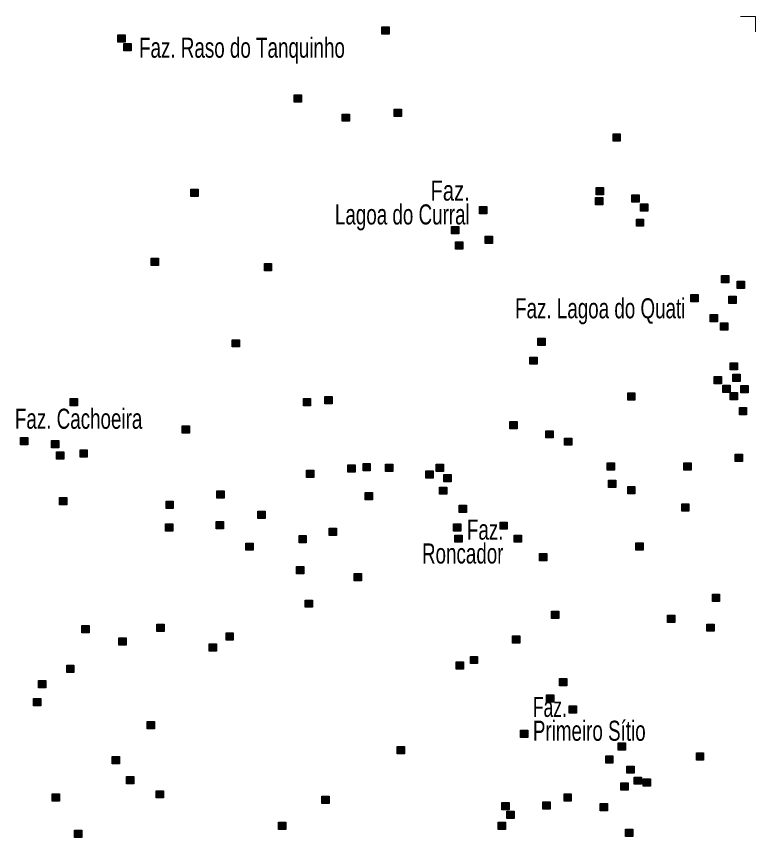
# Model space of a CAD drawing. Extents: x 445.4 to 500, y 8728.7 to 8784.
# Drawn here: x 494.11 to 500, y 8777.46 to 8784.01 of the extents above; entities that cross this region are included whole.
import ezdxf
from ezdxf.enums import TextEntityAlignment as Align

# ---------------------------------------------------------------- set-up
doc = ezdxf.new("R2010")
doc.units = 0
doc.header["$LTSCALE"] = 0.064
doc.layers.add('2', color=7, linetype='Continuous', lineweight=25)
doc.layers.add('63', color=7, linetype='Continuous', lineweight=13)
doc.layers.add('61', color=7, linetype='Continuous')

msp = doc.modelspace()

# ---------------------------------------------------------------- hatches: boundary and pattern name
at = {"layer": '2'}
for points in [[(497.0223, 8783.9245), (497.0803, 8783.9245), (497.0803, 8783.8665), (497.0223, 8783.8665)], [(494.9175, 8783.8604), (494.9755, 8783.8604), (494.9755, 8783.8024), (494.9175, 8783.8024)], [(494.9668, 8783.7914), (495.0248, 8783.7914), (495.0248, 8783.7334), (494.9668, 8783.7334)], [(496.3223, 8783.3821), (496.3803, 8783.3821), (496.3803, 8783.3241), (496.3223, 8783.3241)], [(497.1208, 8783.2686), (497.1788, 8783.2686), (497.1788, 8783.2106), (497.1208, 8783.2106)], [(496.7068, 8783.2292), (496.7648, 8783.2292), (496.7648, 8783.1712), (496.7068, 8783.1712)], [(498.8641, 8783.0713), (498.9221, 8783.0713), (498.9221, 8783.0133), (498.8641, 8783.0133)], [(495.4991, 8782.6295), (495.5571, 8782.6295), (495.5571, 8782.5715), (495.4991, 8782.5715)], [(498.7292, 8782.6442), (498.7872, 8782.6442), (498.7872, 8782.5862), (498.7292, 8782.5862)], [(499.0137, 8782.5858), (499.0717, 8782.5858), (499.0717, 8782.5278), (499.0137, 8782.5278)], [(498.7255, 8782.564), (498.7835, 8782.564), (498.7835, 8782.506), (498.7255, 8782.506)], [(497.8011, 8782.4914), (497.8591, 8782.4914), (497.8591, 8782.4334), (497.8011, 8782.4334)], [(499.083, 8782.5128), (499.141, 8782.5128), (499.141, 8782.4548), (499.083, 8782.4548)], [(499.0502, 8782.3924), (499.1082, 8782.3924), (499.1082, 8782.3344), (499.0502, 8782.3344)], [(497.5771, 8782.3327), (497.6351, 8782.3327), (497.6351, 8782.2747), (497.5771, 8782.2747)], [(497.6088, 8782.2103), (497.6668, 8782.2103), (497.6668, 8782.1523), (497.6088, 8782.1523)], [(497.8454, 8782.2547), (497.9034, 8782.2547), (497.9034, 8782.1967), (497.8454, 8782.1967)], [(495.1835, 8782.0811), (495.2415, 8782.0811), (495.2415, 8782.0231), (495.1835, 8782.0231)], [(496.0857, 8782.0377), (496.1437, 8782.0377), (496.1437, 8781.9797), (496.0857, 8781.9797)], [(499.7287, 8781.9434), (499.7867, 8781.9434), (499.7867, 8781.8854), (499.7287, 8781.8854)], [(499.8527, 8781.8974), (499.9107, 8781.8974), (499.9107, 8781.8394), (499.8527, 8781.8394)], [(499.4843, 8781.7916), (499.5423, 8781.7916), (499.5423, 8781.7336), (499.4843, 8781.7336)], [(499.787, 8781.777), (499.845, 8781.777), (499.845, 8781.719), (499.787, 8781.719)], [(499.6375, 8781.631), (499.6955, 8781.631), (499.6955, 8781.573), (499.6375, 8781.573)], [(499.7214, 8781.5653), (499.7794, 8781.5653), (499.7794, 8781.5073), (499.7214, 8781.5073)], [(495.8294, 8781.4311), (495.8874, 8781.4311), (495.8874, 8781.3731), (495.8294, 8781.3731)], [(498.2644, 8781.4432), (498.3224, 8781.4432), (498.3224, 8781.3852), (498.2644, 8781.3852)], [(498.2003, 8781.293), (498.2583, 8781.293), (498.2583, 8781.235), (498.2003, 8781.235)], [(499.798, 8781.2478), (499.856, 8781.2478), (499.856, 8781.1898), (499.798, 8781.1898)], [(499.8199, 8781.1565), (499.8779, 8781.1565), (499.8779, 8781.0985), (499.8199, 8781.0985)], [(499.6703, 8781.1382), (499.7283, 8781.1382), (499.7283, 8781.0802), (499.6703, 8781.0802)], [(499.7396, 8781.0689), (499.7976, 8781.0689), (499.7976, 8781.0109), (499.7396, 8781.0109)], [(499.8819, 8781.0652), (499.9399, 8781.0652), (499.9399, 8781.0072), (499.8819, 8781.0072)], [(494.5379, 8780.9626), (494.5959, 8780.9626), (494.5959, 8780.9046), (494.5379, 8780.9046)], [(496.3962, 8780.9626), (496.4542, 8780.9626), (496.4542, 8780.9046), (496.3962, 8780.9046)], [(496.5672, 8780.9774), (496.6252, 8780.9774), (496.6252, 8780.9194), (496.5672, 8780.9194)], [(498.9809, 8781.0068), (499.0389, 8781.0068), (499.0389, 8780.9488), (498.9809, 8780.9488)], [(499.798, 8781.0105), (499.856, 8781.0105), (499.856, 8780.9525), (499.798, 8780.9525)], [(499.8709, 8780.89), (499.9289, 8780.89), (499.9289, 8780.832), (499.8709, 8780.832)], [(498.0426, 8780.7801), (498.1006, 8780.7801), (498.1006, 8780.7221), (498.0426, 8780.7221)], [(495.4301, 8780.7456), (495.4881, 8780.7456), (495.4881, 8780.6876), (495.4301, 8780.6876)], [(498.3285, 8780.7061), (498.3865, 8780.7061), (498.3865, 8780.6481), (498.3285, 8780.6481)], [(494.1435, 8780.6519), (494.2015, 8780.6519), (494.2015, 8780.5939), (494.1435, 8780.5939)], [(494.39, 8780.6272), (494.448, 8780.6272), (494.448, 8780.5692), (494.39, 8780.5692)], [(498.4786, 8780.6475), (498.5366, 8780.6475), (498.5366, 8780.5895), (498.4786, 8780.5895)], [(494.4295, 8780.5385), (494.4875, 8780.5385), (494.4875, 8780.4805), (494.4295, 8780.4805)], [(494.6168, 8780.5533), (494.6748, 8780.5533), (494.6748, 8780.4953), (494.6168, 8780.4953)], [(499.8381, 8780.5178), (499.8961, 8780.5178), (499.8961, 8780.4598), (499.8381, 8780.4598)], [(496.7511, 8780.4349), (496.8091, 8780.4349), (496.8091, 8780.3769), (496.7511, 8780.3769)], [(496.8721, 8780.4436), (496.9301, 8780.4436), (496.9301, 8780.3856), (496.8721, 8780.3856)], [(497.0518, 8780.4398), (497.1098, 8780.4398), (497.1098, 8780.3818), (497.0518, 8780.3818)], [(497.456, 8780.4398), (497.514, 8780.4398), (497.514, 8780.3818), (497.456, 8780.3818)], [(498.8167, 8780.4506), (498.8747, 8780.4506), (498.8747, 8780.3926), (498.8167, 8780.3926)], [(499.4296, 8780.4506), (499.4876, 8780.4506), (499.4876, 8780.3926), (499.4296, 8780.3926)], [(496.4216, 8780.3905), (496.4796, 8780.3905), (496.4796, 8780.3325), (496.4216, 8780.3325)], [(497.3722, 8780.3856), (497.4302, 8780.3856), (497.4302, 8780.3276), (497.3722, 8780.3276)], [(497.5152, 8780.356), (497.5732, 8780.356), (497.5732, 8780.298), (497.5152, 8780.298)], [(498.8277, 8780.312), (498.8857, 8780.312), (498.8857, 8780.254), (498.8277, 8780.254)], [(497.4807, 8780.2574), (497.5387, 8780.2574), (497.5387, 8780.1994), (497.4807, 8780.1994)], [(498.9809, 8780.2608), (499.0389, 8780.2608), (499.0389, 8780.2028), (498.9809, 8780.2028)], [(494.4541, 8780.1735), (494.5121, 8780.1735), (494.5121, 8780.1155), (494.4541, 8780.1155)], [(495.7061, 8780.2278), (495.7641, 8780.2278), (495.7641, 8780.1698), (495.7061, 8780.1698)], [(496.8892, 8780.213), (496.9472, 8780.213), (496.9472, 8780.155), (496.8892, 8780.155)], [(495.3019, 8780.1439), (495.3599, 8780.1439), (495.3599, 8780.0859), (495.3019, 8780.0859)], [(497.6384, 8780.1114), (497.6964, 8780.1114), (497.6964, 8780.0534), (497.6384, 8780.0534)], [(499.4113, 8780.1222), (499.4693, 8780.1222), (499.4693, 8780.0642), (499.4113, 8780.0642)], [(496.0341, 8780.0639), (496.0921, 8780.0639), (496.0921, 8780.0059), (496.0341, 8780.0059)], [(495.7012, 8779.9832), (495.7592, 8779.9832), (495.7592, 8779.9252), (495.7012, 8779.9252)], [(497.9637, 8779.9783), (498.0217, 8779.9783), (498.0217, 8779.9203), (497.9637, 8779.9203)], [(495.297, 8779.9635), (495.355, 8779.9635), (495.355, 8779.9055), (495.297, 8779.9055)], [(496.6033, 8779.9289), (496.6613, 8779.9289), (496.6613, 8779.8709), (496.6033, 8779.8709)], [(497.594, 8779.9635), (497.652, 8779.9635), (497.652, 8779.9055), (497.594, 8779.9055)], [(496.3617, 8779.8698), (496.4197, 8779.8698), (496.4197, 8779.8118), (496.3617, 8779.8118)], [(497.6039, 8779.8747), (497.6619, 8779.8747), (497.6619, 8779.8167), (497.6039, 8779.8167)], [(498.0771, 8779.8747), (498.1351, 8779.8747), (498.1351, 8779.8167), (498.0771, 8779.8167)], [(495.9374, 8779.8111), (495.9954, 8779.8111), (495.9954, 8779.7531), (495.9374, 8779.7531)], [(499.0465, 8779.8119), (499.1045, 8779.8119), (499.1045, 8779.7539), (499.0465, 8779.7539)], [(498.2792, 8779.7267), (498.3372, 8779.7267), (498.3372, 8779.6687), (498.2792, 8779.6687)], [(496.342, 8779.6232), (496.4, 8779.6232), (496.4, 8779.5652), (496.342, 8779.5652)], [(496.8004, 8779.5689), (496.8584, 8779.5689), (496.8584, 8779.5109), (496.8004, 8779.5109)], [(499.6557, 8779.4031), (499.7137, 8779.4031), (499.7137, 8779.3451), (499.6557, 8779.3451)], [(496.411, 8779.3569), (496.469, 8779.3569), (496.469, 8779.2989), (496.411, 8779.2989)], [(498.3747, 8779.2681), (498.4327, 8779.2681), (498.4327, 8779.2101), (498.3747, 8779.2101)], [(499.2973, 8779.235), (499.3553, 8779.235), (499.3553, 8779.177), (499.2973, 8779.177)], [(494.6316, 8779.1547), (494.6896, 8779.1547), (494.6896, 8779.0967), (494.6316, 8779.0967)], [(495.228, 8779.1645), (495.286, 8779.1645), (495.286, 8779.1065), (495.228, 8779.1065)], [(499.6119, 8779.1658), (499.6699, 8779.1658), (499.6699, 8779.1078), (499.6119, 8779.1078)], [(494.9273, 8779.056), (494.9853, 8779.056), (494.9853, 8778.998), (494.9273, 8778.998)], [(495.7801, 8779.0955), (495.8381, 8779.0955), (495.8381, 8779.0375), (495.7801, 8779.0375)], [(498.0623, 8779.0708), (498.1203, 8779.0708), (498.1203, 8779.0128), (498.0623, 8779.0128)], [(495.647, 8779.0067), (495.705, 8779.0067), (495.705, 8778.9487), (495.647, 8778.9487)], [(497.6138, 8778.8637), (497.6718, 8778.8637), (497.6718, 8778.8057), (497.6138, 8778.8057)], [(497.7271, 8778.9081), (497.7851, 8778.9081), (497.7851, 8778.8501), (497.7271, 8778.8501)], [(494.5103, 8778.8381), (494.5683, 8778.8381), (494.5683, 8778.7801), (494.5103, 8778.7801)], [(498.4369, 8778.7305), (498.4949, 8778.7305), (498.4949, 8778.6725), (498.4369, 8778.6725)], [(494.2865, 8778.7157), (494.3445, 8778.7157), (494.3445, 8778.6577), (494.2865, 8778.6577)], [(498.3334, 8778.6023), (498.3914, 8778.6023), (498.3914, 8778.5443), (498.3334, 8778.5443)], [(494.247, 8778.5727), (494.305, 8778.5727), (494.305, 8778.5147), (494.247, 8778.5147)], [(498.5143, 8778.5128), (498.5723, 8778.5128), (498.5723, 8778.4548), (498.5143, 8778.4548)], [(495.1525, 8778.3898), (495.2105, 8778.3898), (495.2105, 8778.3318), (495.1525, 8778.3318)], [(498.1273, 8778.3205), (498.1853, 8778.3205), (498.1853, 8778.2625), (498.1273, 8778.2625)], [(498.9043, 8778.2183), (498.9623, 8778.2183), (498.9623, 8778.1603), (498.9043, 8778.1603)], [(497.1435, 8778.1902), (497.2015, 8778.1902), (497.2015, 8778.1322), (497.1435, 8778.1322)], [(499.528, 8778.1402), (499.586, 8778.1402), (499.586, 8778.0822), (499.528, 8778.0822)], [(494.8731, 8778.1091), (494.9311, 8778.1091), (494.9311, 8778.0511), (494.8731, 8778.0511)], [(498.8058, 8778.1146), (498.8638, 8778.1146), (498.8638, 8778.0566), (498.8058, 8778.0566)], [(498.9736, 8778.0344), (499.0316, 8778.0344), (499.0316, 8777.9764), (498.9736, 8777.9764)], [(494.9865, 8777.9513), (495.0445, 8777.9513), (495.0445, 8777.8933), (494.9865, 8777.8933)], [(499.0319, 8777.9468), (499.0899, 8777.9468), (499.0899, 8777.8888), (499.0319, 8777.8888)], [(498.9262, 8777.8993), (498.9842, 8777.8993), (498.9842, 8777.8413), (498.9262, 8777.8413)], [(499.1049, 8777.9322), (499.1629, 8777.9322), (499.1629, 8777.8742), (499.1049, 8777.8742)], [(494.395, 8777.8132), (494.453, 8777.8132), (494.453, 8777.7552), (494.395, 8777.7552)], [(495.2231, 8777.8379), (495.2811, 8777.8379), (495.2811, 8777.7799), (495.2231, 8777.7799)], [(498.4734, 8777.8128), (498.5314, 8777.8128), (498.5314, 8777.7548), (498.4734, 8777.7548)], [(496.5441, 8777.7935), (496.6021, 8777.7935), (496.6021, 8777.7355), (496.5441, 8777.7355)], [(497.9785, 8777.7442), (498.0365, 8777.7442), (498.0365, 8777.6862), (497.9785, 8777.6862)], [(498.3039, 8777.7491), (498.3619, 8777.7491), (498.3619, 8777.6911), (498.3039, 8777.6911)], [(498.762, 8777.735), (498.82, 8777.735), (498.82, 8777.677), (498.762, 8777.677)], [(498.018, 8777.6752), (498.076, 8777.6752), (498.076, 8777.6172), (498.018, 8777.6172)], [(496.1991, 8777.5864), (496.2571, 8777.5864), (496.2571, 8777.5284), (496.1991, 8777.5284)], [(497.949, 8777.5864), (498.007, 8777.5864), (498.007, 8777.5284), (497.949, 8777.5284)], [(494.5724, 8777.5223), (494.6304, 8777.5223), (494.6304, 8777.4643), (494.5724, 8777.4643)], [(498.9626, 8777.5306), (499.0206, 8777.5306), (499.0206, 8777.4726), (498.9626, 8777.4726)]]:
    msp.add_hatch(color=256, dxfattribs=at).paths.add_polyline_path(points)

# ---------------------------------------------------------------- linework, layer by layer
for points in [[(497.0223, 8783.9245), (497.0803, 8783.9245), (497.0803, 8783.8665), (497.0223, 8783.8665)], [(494.9175, 8783.8604), (494.9755, 8783.8604), (494.9755, 8783.8024), (494.9175, 8783.8024)], [(494.9668, 8783.7914), (495.0248, 8783.7914), (495.0248, 8783.7334), (494.9668, 8783.7334)], [(496.3223, 8783.3821), (496.3803, 8783.3821), (496.3803, 8783.3241), (496.3223, 8783.3241)], [(497.1208, 8783.2686), (497.1788, 8783.2686), (497.1788, 8783.2106), (497.1208, 8783.2106)], [(496.7068, 8783.2292), (496.7648, 8783.2292), (496.7648, 8783.1712), (496.7068, 8783.1712)], [(498.8641, 8783.0713), (498.9221, 8783.0713), (498.9221, 8783.0133), (498.8641, 8783.0133)], [(495.4991, 8782.6295), (495.5571, 8782.6295), (495.5571, 8782.5715), (495.4991, 8782.5715)], [(498.7292, 8782.6442), (498.7872, 8782.6442), (498.7872, 8782.5862), (498.7292, 8782.5862)], [(499.0137, 8782.5858), (499.0717, 8782.5858), (499.0717, 8782.5278), (499.0137, 8782.5278)], [(498.7255, 8782.564), (498.7835, 8782.564), (498.7835, 8782.506), (498.7255, 8782.506)], [(497.8011, 8782.4914), (497.8591, 8782.4914), (497.8591, 8782.4334), (497.8011, 8782.4334)], [(499.083, 8782.5128), (499.141, 8782.5128), (499.141, 8782.4548), (499.083, 8782.4548)], [(499.0502, 8782.3924), (499.1082, 8782.3924), (499.1082, 8782.3344), (499.0502, 8782.3344)], [(497.5771, 8782.3327), (497.6351, 8782.3327), (497.6351, 8782.2747), (497.5771, 8782.2747)], [(497.6088, 8782.2103), (497.6668, 8782.2103), (497.6668, 8782.1523), (497.6088, 8782.1523)], [(497.8454, 8782.2547), (497.9034, 8782.2547), (497.9034, 8782.1967), (497.8454, 8782.1967)], [(495.1835, 8782.0811), (495.2415, 8782.0811), (495.2415, 8782.0231), (495.1835, 8782.0231)], [(496.0857, 8782.0377), (496.1437, 8782.0377), (496.1437, 8781.9797), (496.0857, 8781.9797)], [(499.7287, 8781.9434), (499.7867, 8781.9434), (499.7867, 8781.8854), (499.7287, 8781.8854)], [(499.8527, 8781.8974), (499.9107, 8781.8974), (499.9107, 8781.8394), (499.8527, 8781.8394)], [(499.4843, 8781.7916), (499.5423, 8781.7916), (499.5423, 8781.7336), (499.4843, 8781.7336)], [(499.787, 8781.777), (499.845, 8781.777), (499.845, 8781.719), (499.787, 8781.719)], [(499.6375, 8781.631), (499.6955, 8781.631), (499.6955, 8781.573), (499.6375, 8781.573)], [(499.7214, 8781.5653), (499.7794, 8781.5653), (499.7794, 8781.5073), (499.7214, 8781.5073)], [(495.8294, 8781.4311), (495.8874, 8781.4311), (495.8874, 8781.3731), (495.8294, 8781.3731)], [(498.2644, 8781.4432), (498.3224, 8781.4432), (498.3224, 8781.3852), (498.2644, 8781.3852)], [(498.2003, 8781.293), (498.2583, 8781.293), (498.2583, 8781.235), (498.2003, 8781.235)], [(499.798, 8781.2478), (499.856, 8781.2478), (499.856, 8781.1898), (499.798, 8781.1898)], [(499.8199, 8781.1565), (499.8779, 8781.1565), (499.8779, 8781.0985), (499.8199, 8781.0985)], [(499.6703, 8781.1382), (499.7283, 8781.1382), (499.7283, 8781.0802), (499.6703, 8781.0802)], [(499.7396, 8781.0689), (499.7976, 8781.0689), (499.7976, 8781.0109), (499.7396, 8781.0109)], [(499.8819, 8781.0652), (499.9399, 8781.0652), (499.9399, 8781.0072), (499.8819, 8781.0072)], [(494.5379, 8780.9626), (494.5959, 8780.9626), (494.5959, 8780.9046), (494.5379, 8780.9046)], [(496.3962, 8780.9626), (496.4542, 8780.9626), (496.4542, 8780.9046), (496.3962, 8780.9046)], [(496.5672, 8780.9774), (496.6252, 8780.9774), (496.6252, 8780.9194), (496.5672, 8780.9194)], [(498.9809, 8781.0068), (499.0389, 8781.0068), (499.0389, 8780.9488), (498.9809, 8780.9488)], [(499.798, 8781.0105), (499.856, 8781.0105), (499.856, 8780.9525), (499.798, 8780.9525)], [(499.8709, 8780.89), (499.9289, 8780.89), (499.9289, 8780.832), (499.8709, 8780.832)], [(498.0426, 8780.7801), (498.1006, 8780.7801), (498.1006, 8780.7221), (498.0426, 8780.7221)], [(495.4301, 8780.7456), (495.4881, 8780.7456), (495.4881, 8780.6876), (495.4301, 8780.6876)], [(498.3285, 8780.7061), (498.3865, 8780.7061), (498.3865, 8780.6481), (498.3285, 8780.6481)], [(494.1435, 8780.6519), (494.2015, 8780.6519), (494.2015, 8780.5939), (494.1435, 8780.5939)], [(494.39, 8780.6272), (494.448, 8780.6272), (494.448, 8780.5692), (494.39, 8780.5692)], [(498.4786, 8780.6475), (498.5366, 8780.6475), (498.5366, 8780.5895), (498.4786, 8780.5895)], [(494.4295, 8780.5385), (494.4875, 8780.5385), (494.4875, 8780.4805), (494.4295, 8780.4805)], [(494.6168, 8780.5533), (494.6748, 8780.5533), (494.6748, 8780.4953), (494.6168, 8780.4953)], [(499.8381, 8780.5178), (499.8961, 8780.5178), (499.8961, 8780.4598), (499.8381, 8780.4598)], [(496.7511, 8780.4349), (496.8091, 8780.4349), (496.8091, 8780.3769), (496.7511, 8780.3769)], [(496.8721, 8780.4436), (496.9301, 8780.4436), (496.9301, 8780.3856), (496.8721, 8780.3856)], [(497.0518, 8780.4398), (497.1098, 8780.4398), (497.1098, 8780.3818), (497.0518, 8780.3818)], [(497.456, 8780.4398), (497.514, 8780.4398), (497.514, 8780.3818), (497.456, 8780.3818)], [(498.8167, 8780.4506), (498.8747, 8780.4506), (498.8747, 8780.3926), (498.8167, 8780.3926)], [(499.4296, 8780.4506), (499.4876, 8780.4506), (499.4876, 8780.3926), (499.4296, 8780.3926)], [(496.4216, 8780.3905), (496.4796, 8780.3905), (496.4796, 8780.3325), (496.4216, 8780.3325)], [(497.3722, 8780.3856), (497.4302, 8780.3856), (497.4302, 8780.3276), (497.3722, 8780.3276)], [(497.5152, 8780.356), (497.5732, 8780.356), (497.5732, 8780.298), (497.5152, 8780.298)], [(498.8277, 8780.312), (498.8857, 8780.312), (498.8857, 8780.254), (498.8277, 8780.254)], [(497.4807, 8780.2574), (497.5387, 8780.2574), (497.5387, 8780.1994), (497.4807, 8780.1994)], [(498.9809, 8780.2608), (499.0389, 8780.2608), (499.0389, 8780.2028), (498.9809, 8780.2028)], [(494.4541, 8780.1735), (494.5121, 8780.1735), (494.5121, 8780.1155), (494.4541, 8780.1155)], [(495.7061, 8780.2278), (495.7641, 8780.2278), (495.7641, 8780.1698), (495.7061, 8780.1698)], [(496.8892, 8780.213), (496.9472, 8780.213), (496.9472, 8780.155), (496.8892, 8780.155)], [(495.3019, 8780.1439), (495.3599, 8780.1439), (495.3599, 8780.0859), (495.3019, 8780.0859)], [(497.6384, 8780.1114), (497.6964, 8780.1114), (497.6964, 8780.0534), (497.6384, 8780.0534)], [(499.4113, 8780.1222), (499.4693, 8780.1222), (499.4693, 8780.0642), (499.4113, 8780.0642)], [(496.0341, 8780.0639), (496.0921, 8780.0639), (496.0921, 8780.0059), (496.0341, 8780.0059)], [(495.7012, 8779.9832), (495.7592, 8779.9832), (495.7592, 8779.9252), (495.7012, 8779.9252)], [(497.9637, 8779.9783), (498.0217, 8779.9783), (498.0217, 8779.9203), (497.9637, 8779.9203)], [(495.297, 8779.9635), (495.355, 8779.9635), (495.355, 8779.9055), (495.297, 8779.9055)], [(496.6033, 8779.9289), (496.6613, 8779.9289), (496.6613, 8779.8709), (496.6033, 8779.8709)], [(497.594, 8779.9635), (497.652, 8779.9635), (497.652, 8779.9055), (497.594, 8779.9055)], [(496.3617, 8779.8698), (496.4197, 8779.8698), (496.4197, 8779.8118), (496.3617, 8779.8118)], [(497.6039, 8779.8747), (497.6619, 8779.8747), (497.6619, 8779.8167), (497.6039, 8779.8167)], [(498.0771, 8779.8747), (498.1351, 8779.8747), (498.1351, 8779.8167), (498.0771, 8779.8167)], [(495.9374, 8779.8111), (495.9954, 8779.8111), (495.9954, 8779.7531), (495.9374, 8779.7531)], [(499.0465, 8779.8119), (499.1045, 8779.8119), (499.1045, 8779.7539), (499.0465, 8779.7539)], [(498.2792, 8779.7267), (498.3372, 8779.7267), (498.3372, 8779.6687), (498.2792, 8779.6687)], [(496.342, 8779.6232), (496.4, 8779.6232), (496.4, 8779.5652), (496.342, 8779.5652)], [(496.8004, 8779.5689), (496.8584, 8779.5689), (496.8584, 8779.5109), (496.8004, 8779.5109)], [(499.6557, 8779.4031), (499.7137, 8779.4031), (499.7137, 8779.3451), (499.6557, 8779.3451)], [(496.411, 8779.3569), (496.469, 8779.3569), (496.469, 8779.2989), (496.411, 8779.2989)], [(498.3747, 8779.2681), (498.4327, 8779.2681), (498.4327, 8779.2101), (498.3747, 8779.2101)], [(499.2973, 8779.235), (499.3553, 8779.235), (499.3553, 8779.177), (499.2973, 8779.177)], [(494.6316, 8779.1547), (494.6896, 8779.1547), (494.6896, 8779.0967), (494.6316, 8779.0967)], [(495.228, 8779.1645), (495.286, 8779.1645), (495.286, 8779.1065), (495.228, 8779.1065)], [(499.6119, 8779.1658), (499.6699, 8779.1658), (499.6699, 8779.1078), (499.6119, 8779.1078)], [(494.9273, 8779.056), (494.9853, 8779.056), (494.9853, 8778.998), (494.9273, 8778.998)], [(495.7801, 8779.0955), (495.8381, 8779.0955), (495.8381, 8779.0375), (495.7801, 8779.0375)], [(498.0623, 8779.0708), (498.1203, 8779.0708), (498.1203, 8779.0128), (498.0623, 8779.0128)], [(495.647, 8779.0067), (495.705, 8779.0067), (495.705, 8778.9487), (495.647, 8778.9487)], [(497.6138, 8778.8637), (497.6718, 8778.8637), (497.6718, 8778.8057), (497.6138, 8778.8057)], [(497.7271, 8778.9081), (497.7851, 8778.9081), (497.7851, 8778.8501), (497.7271, 8778.8501)], [(494.5103, 8778.8381), (494.5683, 8778.8381), (494.5683, 8778.7801), (494.5103, 8778.7801)], [(498.4369, 8778.7305), (498.4949, 8778.7305), (498.4949, 8778.6725), (498.4369, 8778.6725)], [(494.2865, 8778.7157), (494.3445, 8778.7157), (494.3445, 8778.6577), (494.2865, 8778.6577)], [(498.3334, 8778.6023), (498.3914, 8778.6023), (498.3914, 8778.5443), (498.3334, 8778.5443)], [(494.247, 8778.5727), (494.305, 8778.5727), (494.305, 8778.5147), (494.247, 8778.5147)], [(498.5143, 8778.5128), (498.5723, 8778.5128), (498.5723, 8778.4548), (498.5143, 8778.4548)], [(495.1525, 8778.3898), (495.2105, 8778.3898), (495.2105, 8778.3318), (495.1525, 8778.3318)], [(498.1273, 8778.3205), (498.1853, 8778.3205), (498.1853, 8778.2625), (498.1273, 8778.2625)], [(498.9043, 8778.2183), (498.9623, 8778.2183), (498.9623, 8778.1603), (498.9043, 8778.1603)], [(497.1435, 8778.1902), (497.2015, 8778.1902), (497.2015, 8778.1322), (497.1435, 8778.1322)], [(499.528, 8778.1402), (499.586, 8778.1402), (499.586, 8778.0822), (499.528, 8778.0822)], [(494.8731, 8778.1091), (494.9311, 8778.1091), (494.9311, 8778.0511), (494.8731, 8778.0511)], [(498.8058, 8778.1146), (498.8638, 8778.1146), (498.8638, 8778.0566), (498.8058, 8778.0566)], [(498.9736, 8778.0344), (499.0316, 8778.0344), (499.0316, 8777.9764), (498.9736, 8777.9764)], [(494.9865, 8777.9513), (495.0445, 8777.9513), (495.0445, 8777.8933), (494.9865, 8777.8933)], [(499.0319, 8777.9468), (499.0899, 8777.9468), (499.0899, 8777.8888), (499.0319, 8777.8888)], [(498.9262, 8777.8993), (498.9842, 8777.8993), (498.9842, 8777.8413), (498.9262, 8777.8413)], [(499.1049, 8777.9322), (499.1629, 8777.9322), (499.1629, 8777.8742), (499.1049, 8777.8742)], [(494.395, 8777.8132), (494.453, 8777.8132), (494.453, 8777.7552), (494.395, 8777.7552)], [(495.2231, 8777.8379), (495.2811, 8777.8379), (495.2811, 8777.7799), (495.2231, 8777.7799)], [(498.4734, 8777.8128), (498.5314, 8777.8128), (498.5314, 8777.7548), (498.4734, 8777.7548)], [(496.5441, 8777.7935), (496.6021, 8777.7935), (496.6021, 8777.7355), (496.5441, 8777.7355)], [(497.9785, 8777.7442), (498.0365, 8777.7442), (498.0365, 8777.6862), (497.9785, 8777.6862)], [(498.3039, 8777.7491), (498.3619, 8777.7491), (498.3619, 8777.6911), (498.3039, 8777.6911)], [(498.762, 8777.735), (498.82, 8777.735), (498.82, 8777.677), (498.762, 8777.677)], [(498.018, 8777.6752), (498.076, 8777.6752), (498.076, 8777.6172), (498.018, 8777.6172)], [(496.1991, 8777.5864), (496.2571, 8777.5864), (496.2571, 8777.5284), (496.1991, 8777.5284)], [(497.949, 8777.5864), (498.007, 8777.5864), (498.007, 8777.5284), (497.949, 8777.5284)], [(494.5724, 8777.5223), (494.6304, 8777.5223), (494.6304, 8777.4643), (494.5724, 8777.4643)], [(498.9626, 8777.5306), (499.0206, 8777.5306), (499.0206, 8777.4726), (498.9626, 8777.4726)]]:
    msp.add_lwpolyline(points, close=True, dxfattribs=at)
at = {"layer": '63'}
msp.add_lwpolyline([(500, 8783.8835), (500, 8784.0067), (499.8786, 8784.0067)], dxfattribs=at)

# ---------------------------------------------------------------- texts
at = {"layer": '61'}
for s, width, p in [('Faz. Raso do Tanquinho', 0.7, (495.0871, 8783.6777)), ('Faz. Cachoeira', 0.7, (494.0976, 8780.7215)), ('Faz.', 0.65, (498.2254, 8778.4255)), ('Primeiro Sítio', 0.7, (498.2254, 8778.2355))]:
    msp.add_text(s, height=0.16, dxfattribs=dict(at, width=width)).set_placement(p)
for s, width, p in [('                   Faz.', 0.75, (497.722, 8782.5391)), ('Lagoa do Curral', 0.7, (497.722, 8782.3491)), ('Faz. Lagoa do Quati', 0.7, (499.4407, 8781.6013)), ('        Faz.', 0.7, (497.991, 8779.8377)), ('Roncador', 0.7, (497.991, 8779.6477))]:
    msp.add_text(s, height=0.16, dxfattribs=dict(at, width=width)).set_placement(p, align=Align.RIGHT)

doc.saveas('drawing.dxf')
